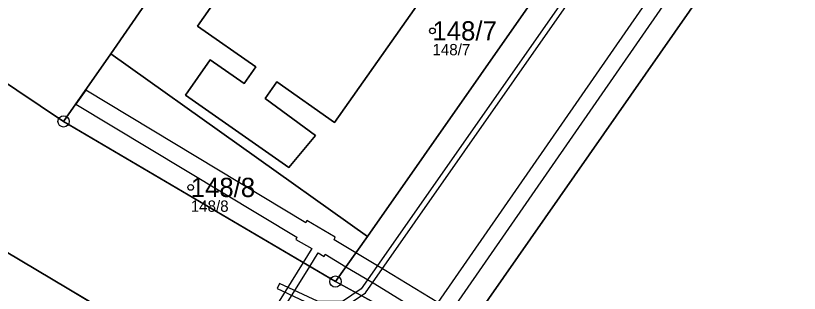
# Model space of a CAD drawing. Extents: x -734965 to -732523, y -1026217 to -1023680.
# Drawn here: x -733659.5 to -733590.3, y -1025014.3 to -1024989.7 of the extents above; entities that cross this region are included whole.
import ezdxf

# ---------------------------------------------------------------- set-up
doc = ezdxf.new("R2010")
doc.units = 0
for name, color, linetype in [('Vrstva 1', 7, 'Continuous'), ('Vrstva 13', 7, 'Continuous'), ('Vrstva 2', 7, 'Continuous'), ('Vrstva 50', 7, 'Continuous'), ('Vrstva 51', 7, 'Continuous'), ('Vrstva 52', 7, 'Continuous'), ('Vrstva 8', 7, 'Continuous')]:
    doc.layers.add(name, color=color, linetype=linetype)

msp = doc.modelspace()

# ---------------------------------------------------------------- linework, layer by layer
at = {"layer": 'Vrstva 1'}
for p, q in [((-733651.11, -1024993.09), (-733642.29, -1024980.29)), ((-733608.46, -1024980.58), (-733628.46, -1025009.23)), ((-733677.9, -1024983.89), (-733655.29, -1024999.07)), ((-733655.29, -1024999.07), (-733651.11, -1024993.09)), ((-733651.11, -1024993.09), (-733628.46, -1025009.23)), ((-733655.29, -1024999.07), (-733631.29, -1025013.22)), ((-733637.94, -1025023.96), (-733661.93, -1025009.69)), ((-733628.46, -1025009.23), (-733631.29, -1025013.22))]:
    msp.add_line(p, q, dxfattribs=at)
for points in [[(-733618.29, -1025020.36), (-733619.03, -1025016.58), (-733595.06, -1024982.18), (-733584.8, -1024967.38), (-733575.53, -1024954.1), (-733566.91, -1024941.82), (-733554.23, -1024923.59)], [(-733631.36, -1024999.15), (-733616.55, -1024978.07), (-733628.63, -1024969.52), (-733643.48, -1024990.64), (-733638.32, -1024994.26), (-733639.35, -1024995.73), (-733642.34, -1024993.64), (-733644.53, -1024996.75), (-733635.41, -1025003.14), (-733633.06, -1025000.31), (-733637.51, -1024997.03), (-733636.48, -1024995.56), (-733631.36, -1024999.15)], [(-733631.29, -1025013.22), (-733628.69, -1025014.64), (-733621.36, -1025018.67), (-733618.29, -1025020.36)]]:
    msp.add_lwpolyline(points, dxfattribs=at)
at = {"layer": 'Vrstva 13'}
for points in [[(-733557.2, -1024921.16), (-733622.26, -1025015.06), (-733627, -1025012.18), (-733629.5, -1025010.68), (-733631.41, -1025009.54), (-733631.31, -1025009.31), (-733633.81, -1025007.81), (-733633.91, -1025008.03), (-733653.32, -1024996.31), (-733654.2, -1024997.53), (-733634.69, -1025009.31), (-733634.79, -1025009.5), (-733633.39, -1025010.31), (-733634.14, -1025011.54), (-733640.78, -1025022.27)], [(-733640.2, -1025022.56), (-733633.56, -1025011.88), (-733632.82, -1025010.68), (-733632.29, -1025011), (-733632.19, -1025010.81), (-733630.38, -1025011.93), (-733627.82, -1025013.43), (-733621.89, -1025017.06), (-733596.7, -1024980.68), (-733594.89, -1024981.93), (-733592.57, -1024983.53), (-733589.64, -1024979.18), (-733591.93, -1024977.67), (-733593.7, -1024976.42), (-733571.32, -1024944.02)]]:
    msp.add_lwpolyline(points, dxfattribs=at)
msp.add_lwpolyline([(-733593.36, -1024963.71), (-733595.68, -1024962.16), (-733595.96, -1024962.58), (-733594.06, -1024963.85), (-733629.01, -1025013.86), (-733630.68, -1025014.97), (-733632.88, -1025014.96), (-733636.23, -1025013.38), (-733636.44, -1025013.83), (-733633, -1025015.46), (-733630.53, -1025015.47), (-733628.65, -1025014.22)], close=True, dxfattribs=at)
at = {"layer": 'Vrstva 50'}
for centre in [(-733622.73, -1024991.07), (-733644.07, -1025004.9)]:
    msp.add_circle(centre, 0.25, dxfattribs=at)
at = {"layer": 'Vrstva 51'}
for points in [[(-733576.15, -1024934.19), (-733591.05, -1024955.77), (-733593.44, -1024958.9), (-733600.27, -1024968.85), (-733601.04, -1024969.96), (-733603.43, -1024973.37), (-733608.46, -1024980.58), (-733628.46, -1025009.23), (-733631.29, -1025013.22), (-733628.69, -1025014.64), (-733621.36, -1025018.67), (-733618.29, -1025020.36), (-733619.03, -1025016.58), (-733595.06, -1024982.18), (-733584.8, -1024967.38), (-733575.53, -1024954.1), (-733566.91, -1024941.82)], [(-733762.09, -1024942.14), (-733757.22, -1024945.43), (-733748.48, -1024951.33), (-733744.77, -1024953.83), (-733737.32, -1024959.01), (-733729.5, -1024964.13), (-733729.26, -1024964.29), (-733725.83, -1024966.58), (-733714.32, -1024974.29), (-733702.96, -1024981.84), (-733687.49, -1024992.29), (-733677.12, -1024999.35), (-733661.93, -1025009.69), (-733637.94, -1025023.96), (-733623.6, -1025031.65), (-733614.34, -1025036.74), (-733606.04, -1025041.3), (-733602.09, -1025043.47), (-733546.8, -1025072.78), (-733544.68, -1025074.28), (-733537.2, -1025079.34)], [(-733532.8, -1025080.14), (-733524.05, -1025077.01), (-733527.76, -1025070.57), (-733529.09, -1025068.27), (-733532.21, -1025066.55), (-733557.69, -1025052.85), (-733562.08, -1025050.49), (-733577.11, -1025042.47), (-733592.02, -1025034.43), (-733606.13, -1025026.87), (-733618.29, -1025020.36), (-733621.36, -1025018.67), (-733628.69, -1025014.64), (-733631.29, -1025013.22), (-733655.29, -1024999.07), (-733677.9, -1024983.89), (-733684.53, -1024979.33), (-733694.89, -1024972.29), (-733703.72, -1024966.27), (-733706.86, -1024964.14), (-733729.42, -1024949), (-733731.08, -1024947.88), (-733736.1, -1024944.49), (-733737.76, -1024943.37)], [(-733584.8, -1024967.38), (-733595.06, -1024982.18), (-733619.03, -1025016.58), (-733618.29, -1025020.36), (-733606.13, -1025026.87), (-733592.02, -1025034.43), (-733577.11, -1025042.47)]]:
    msp.add_lwpolyline(points, dxfattribs=at)
for points in [[(-733628.46, -1025009.23), (-733608.46, -1024980.58), (-733631.35, -1024964.82), (-733632.75, -1024966.9), (-733642.29, -1024980.29), (-733651.11, -1024993.09)], [(-733631.36, -1024999.15), (-733616.55, -1024978.07), (-733628.63, -1024969.52), (-733643.48, -1024990.64), (-733638.32, -1024994.26), (-733639.35, -1024995.73), (-733642.34, -1024993.64), (-733644.53, -1024996.75), (-733635.41, -1025003.14), (-733633.06, -1025000.31), (-733637.51, -1024997.03), (-733636.48, -1024995.56)], [(-733631.36, -1024999.15), (-733636.48, -1024995.56), (-733637.51, -1024997.03), (-733633.06, -1025000.31), (-733635.41, -1025003.14), (-733644.53, -1024996.75), (-733642.34, -1024993.64), (-733639.35, -1024995.73), (-733638.32, -1024994.26), (-733643.48, -1024990.64), (-733628.63, -1024969.52), (-733616.55, -1024978.07)], [(-733677.9, -1024983.89), (-733655.29, -1024999.07), (-733651.11, -1024993.09), (-733642.29, -1024980.29), (-733644.11, -1024978.99), (-733646.67, -1024982.63), (-733654.53, -1024977.15), (-733651.94, -1024973.47), (-733653.78, -1024972.18), (-733654.04, -1024972), (-733654.75, -1024972.97), (-733660.41, -1024978.17), (-733657.73, -1024980.01), (-733663.61, -1024988.82), (-733667.17, -1024986.18), (-733675.53, -1024980.56)], [(-733655.29, -1024999.07), (-733631.29, -1025013.22), (-733628.46, -1025009.23), (-733651.11, -1024993.09)], [(-733683.02, -1025039.44), (-733667.3, -1025054.34), (-733662.4, -1025058.98), (-733650.96, -1025042.96), (-733637.94, -1025023.96), (-733661.93, -1025009.69), (-733667.67, -1025017.79), (-733661.83, -1025021.26), (-733658.24, -1025023.31), (-733657.74, -1025022.55), (-733656.02, -1025023.67), (-733656.52, -1025024.43), (-733657.11, -1025025.34), (-733653.37, -1025027.65), (-733657.97, -1025035.18), (-733666.98, -1025029.93), (-733672, -1025030.44), (-733678.28, -1025039.38), (-733681.17, -1025036.84)]]:
    msp.add_lwpolyline(points, close=True, dxfattribs=at)
at = {"layer": 'Vrstva 52'}
msp.add_lwpolyline([(-733616.55, -1024978.07), (-733628.63, -1024969.52), (-733643.48, -1024990.64), (-733638.32, -1024994.26), (-733639.35, -1024995.73), (-733642.34, -1024993.64), (-733644.53, -1024996.75), (-733635.41, -1025003.14), (-733633.06, -1025000.31), (-733637.51, -1024997.03), (-733636.48, -1024995.56), (-733631.36, -1024999.15)], close=True, dxfattribs=at)
at = {"layer": 'Vrstva 8'}
for centre, radius in [((-733655.29, -1024999.07), 0.5), ((-733655.29, -1024999.07), 0.0303), ((-733631.29, -1025013.22), 0.5), ((-733631.29, -1025013.22), 0.0303)]:
    msp.add_circle(centre, radius, dxfattribs=at)

# ---------------------------------------------------------------- texts
at = {"layer": 'Vrstva 2'}
for s, p in [('148/7', (-733622.73, -1024991.919)), ('148/8', (-733644.07, -1025005.75))]:
    msp.add_text(s, height=1.7, dxfattribs=at).set_placement(p)
at = {"layer": 'Vrstva 50'}
for s, p in [('148/7', (-733622.73, -1024993.226)), ('148/8', (-733644.07, -1025007.056))]:
    msp.add_text(s, height=1, dxfattribs=at).set_placement(p)

doc.saveas('drawing.dxf')
